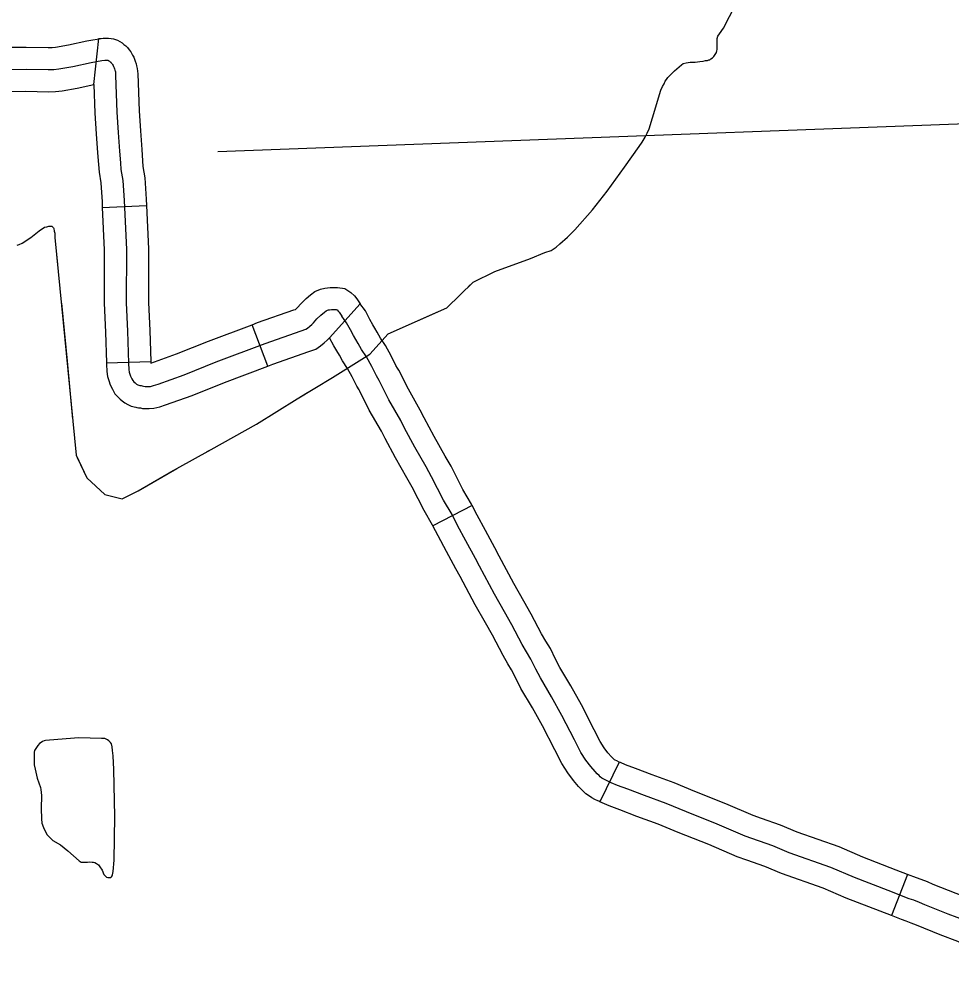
# Model space of a CAD drawing. Extents: x 1084508 to 1142749, y 1057638 to 1093403.
# Drawn here: x 1136113 to 1137107, y 1073724 to 1074740 of the extents above; entities that cross this region are included whole.
import ezdxf

# ---------------------------------------------------------------- set-up
doc = ezdxf.new("R2010")
doc.units = 0
for name, color, linetype in [('Level 32', 7, 'Continuous'), ('Level 35', 7, 'Continuous'), ('Level 43', 7, 'Continuous'), ('Level 45', 7, 'Continuous'), ('Level 5', 7, 'Continuous')]:
    doc.layers.add(name, color=color, linetype=linetype)

msp = doc.modelspace()

# ---------------------------------------------------------------- linework, layer by layer
at = {"layer": 'Level 32'}
for p, q in [((1136193, 1074670.6), (1136198.4, 1074719.6)), ((1136202, 1074539.5), (1136249, 1074541.7)), ((1136444, 1074400.9), (1136476.6, 1074437.1)), ((1136378.2, 1074370.8), (1136361.4, 1074414.8)), ((1136206.4, 1074374.2), (1136253.5, 1074375.7))]:
    msp.add_line(p, q, dxfattribs=at)
for points in [[(1136062.8, 1074702.9), (1136071.4, 1074705.8), (1136086.4, 1074708.6), (1136102.2, 1074710.3), (1136120.9, 1074710.6), (1136144.4, 1074710), (1136148.7, 1074710.2), (1136152.2, 1074710.6), (1136166.1, 1074713.1), (1136185.4, 1074717.1), (1136203, 1074720.2)], [(1136198.4, 1074719.6), (1136203, 1074720.2), (1136206.6, 1074720.2), (1136208.7, 1074720.1), (1136211.3, 1074719.8), (1136214, 1074719.2), (1136218.2, 1074718), (1136223, 1074715.2), (1136225, 1074713.4), (1136225.8, 1074712.7), (1136226.9, 1074711.7), (1136227.6, 1074711.1), (1136228.8, 1074710), (1136230.7, 1074707.6), (1136232.3, 1074705.4), (1136233.6, 1074703.2), (1136234.2, 1074701.9), (1136235.4, 1074699.7), (1136236.6, 1074696.7), (1136237, 1074695.4), (1136238, 1074692.7), (1136238.5, 1074690.5), (1136239.1, 1074687.9), (1136239.7, 1074682), (1136241.1, 1074642.5), (1136242.5, 1074621.2), (1136243.9, 1074601.3), (1136244.7, 1074589.2), (1136245.2, 1074583.2), (1136247.2, 1074571.2), (1136248.7, 1074548.4), (1136249, 1074541.7)], [(1135575.7, 1074647.2), (1135646.2, 1074650.2), (1135700.8, 1074652.8), (1135792.2, 1074656.6), (1135861.6, 1074659.8), (1135904.3, 1074660.4), (1135943.1, 1074661.5), (1135964.8, 1074660.6), (1135981.8, 1074660.9), (1135992.9, 1074662.1), (1136009.4, 1074665.4), (1136042.2, 1074671.8), (1136062.7, 1074678.1), (1136077.3, 1074683), (1136089.8, 1074685.3), (1136103.6, 1074686.8), (1136120.8, 1074687.1), (1136144.5, 1074686.5), (1136150.5, 1074686.7), (1136155.7, 1074687.3), (1136170.6, 1074690), (1136190, 1074694), (1136201.4, 1074696.3)], [(1136201.4, 1074696.3), (1136204.5, 1074696.7), (1136205.7, 1074696.7), (1136206.5, 1074696.6), (1136207.7, 1074696.5), (1136208.3, 1074696.4), (1136208.7, 1074696.2), (1136209.1, 1074696), (1136209.6, 1074695.6), (1136210.1, 1074695.2), (1136210.5, 1074694.8), (1136210.9, 1074694.5), (1136211.2, 1074694.2), (1136211.5, 1074693.9), (1136211.9, 1074693.4), (1136212.4, 1074692.7), (1136212.9, 1074691.9), (1136213.4, 1074690.9), (1136214, 1074689.8), (1136214.5, 1074688.5), (1136214.9, 1074687.3), (1136215.4, 1074686.1), (1136215.6, 1074685.3), (1136215.9, 1074684), (1136216.2, 1074680.4), (1136217.6, 1074641.3), (1136219, 1074619.6), (1136220.4, 1074599.7), (1136221.3, 1074587.4), (1136221.8, 1074580.3), (1136223.8, 1074568.5), (1136225.2, 1074547), (1136227.6, 1074495), (1136227.5, 1074438.1), (1136228.9, 1074407.8), (1136230, 1074374), (1136230.4, 1074367), (1136230.7, 1074364.2), (1136231.3, 1074362.1), (1136232, 1074359.9), (1136233.5, 1074357.1), (1136234.5, 1074355.2), (1136235.6, 1074354.1), (1136236.9, 1074352.8), (1136237.9, 1074351.9), (1136238.5, 1074351.5), (1136239.7, 1074350.9), (1136240.9, 1074350.3), (1136242.1, 1074350), (1136243.3, 1074349.9), (1136244.4, 1074349.6), (1136245.9, 1074349.4), (1136247.7, 1074349.1), (1136249.6, 1074349), (1136251.1, 1074349), (1136253.4, 1074349.1), (1136256.5, 1074349.9), (1136261.6, 1074351.6), (1136289.3, 1074361.5), (1136323.4, 1074375.1), (1136375.4, 1074394.9), (1136413.9, 1074408.3), (1136418.7, 1074410), (1136420.5, 1074411.2), (1136423, 1074413.3), (1136425.1, 1074415.1), (1136426.7, 1074416.8), (1136430.5, 1074421.1), (1136434.6, 1074425), (1136438.5, 1074428.2), (1136440.3, 1074429.7), (1136441.9, 1074430.3), (1136442.7, 1074430.5), (1136444, 1074430.6), (1136445.9, 1074430.9), (1136447.4, 1074430.9), (1136449, 1074430.9), (1136450, 1074430.9), (1136450.9, 1074430.9), (1136451.6, 1074430.7), (1136451.9, 1074430.5), (1136453.2, 1074429.3), (1136454.2, 1074428.1), (1136457.1, 1074423.9)], [(1136077.8, 1074658.3), (1136083.3, 1074660.1), (1136093.2, 1074662), (1136105.1, 1074663.3), (1136120.7, 1074663.5), (1136144.7, 1074662.9), (1136152.3, 1074663.2), (1136159.1, 1074664), (1136175.1, 1074666.9), (1136193, 1074670.6)], [(1136193, 1074670.6), (1136194, 1074640.1), (1136195.5, 1074618), (1136196.9, 1074598), (1136197.8, 1074585.6), (1136198.5, 1074577.4), (1136200.4, 1074565.8), (1136201.7, 1074545.7), (1136202, 1074539.5)], [(1136202, 1074539.5), (1136204.1, 1074494.5), (1136203.9, 1074437.6), (1136205.4, 1074406.9), (1136206.4, 1074374.2)], [(1136249, 1074541.7), (1136251.1, 1074495.5), (1136251, 1074438.6), (1136252.5, 1074408.7), (1136253.5, 1074375.7)], [(1136361.4, 1074414.8), (1136367.3, 1074417), (1136406, 1074430.5), (1136407.5, 1074431), (1136407.6, 1074431.1), (1136408.6, 1074432), (1136409.3, 1074432.8), (1136413.6, 1074437.5), (1136418.9, 1074442.6), (1136423.8, 1074446.6), (1136428.4, 1074450.1), (1136434.3, 1074452.7), (1136438.9, 1074453.8), (1136441.7, 1074454.1), (1136444.5, 1074454.4), (1136447.4, 1074454.4), (1136449, 1074454.4), (1136450, 1074454.4), (1136452.5, 1074454.4), (1136460.2, 1074453.3), (1136466.5, 1074449.1), (1136470.4, 1074445.5), (1136473.1, 1074442.3), (1136476.6, 1074437.1)], [(1136253.5, 1074375.7), (1136253.5, 1074375.1), (1136253.6, 1074373.8), (1136253.7, 1074373.8), (1136281, 1074383.6), (1136314.9, 1074397.1), (1136361.4, 1074414.8)], [(1136378.2, 1074370.8), (1136383.4, 1074372.8), (1136421.8, 1074386.1), (1136429.2, 1074388.8), (1136434.4, 1074392.2), (1136438.3, 1074395.4), (1136441.5, 1074398.3), (1136444, 1074400.9)], [(1136206.4, 1074374.2), (1136206.4, 1074372.8), (1136206.9, 1074365), (1136207.5, 1074359.7), (1136208.8, 1074355.2), (1136210.3, 1074350.7), (1136212.7, 1074346), (1136215.4, 1074341), (1136218.9, 1074337.5), (1136220.9, 1074335.5), (1136223.2, 1074333.6), (1136226.1, 1074331.4), (1136229.2, 1074329.8), (1136232.7, 1074328.1), (1136237.7, 1074326.8), (1136238.9, 1074326.7), (1136240.4, 1074326.3), (1136242.8, 1074326.1), (1136244.8, 1074325.7), (1136248.7, 1074325.4), (1136251.8, 1074325.4), (1136256.9, 1074325.8), (1136263.2, 1074327.2), (1136269.4, 1074329.4), (1136297.6, 1074339.5), (1136332, 1074353.2), (1136378.2, 1074370.8)]]:
    msp.add_lwpolyline(points, dxfattribs=at)
at = {"layer": 'Level 35'}
for points in [[(1136689.3, 1074501), (1136697.4, 1074508.2), (1136705, 1074516), (1136724.1, 1074537.2), (1136739.7, 1074556.9), (1136757.9, 1074582.7), (1136773.6, 1074604.5), (1136776.9, 1074609.4), (1136780, 1074614.7), (1136782.2, 1074618.8), (1136784.4, 1074623.6), (1136787.7, 1074635.1), (1136796.6, 1074664.8), (1136798.5, 1074668.5), (1136800.1, 1074671.5), (1136801.5, 1074674.2), (1136802.7, 1074676.1), (1136804.3, 1074678), (1136807.3, 1074681.4), (1136811.2, 1074685.3), (1136816.2, 1074689.5), (1136818.7, 1074691.7), (1136820.6, 1074692.9), (1136823.8, 1074693.6), (1136827.8, 1074694.3), (1136833.3, 1074694.3), (1136838.1, 1074695.2), (1136841.8, 1074695.7), (1136844.3, 1074696.1), (1136846.4, 1074696.4), (1136847.8, 1074697), (1136848.9, 1074697.1), (1136850.1, 1074697.9), (1136851.7, 1074699.1), (1136853.3, 1074700.5), (1136854.7, 1074702.5), (1136855.9, 1074704.9), (1136856.5, 1074706.7), (1136856.8, 1074707.9), (1136856.8, 1074710.9), (1136856.7, 1074717.1), (1136856.8, 1074719.8), (1136857.4, 1074722.1), (1136859.3, 1074724.6), (1136863.4, 1074730.6), (1136876.1, 1074755.7)], [(1136215.3, 1073891), (1136214.2, 1073941.1), (1136213.5, 1073955.4), (1136212.7, 1073961.3), (1136212.4, 1073965.1), (1136211.6, 1073968.3), (1136210.6, 1073969.9), (1136208.9, 1073971.6), (1136207.4, 1073972.7), (1136204.8, 1073973.9), (1136201.3, 1073974.1), (1136177, 1073974.6), (1136145.8, 1073972.2), (1136141.5, 1073971.9), (1136139.9, 1073971.4), (1136138.4, 1073970.7), (1136137, 1073969.9), (1136135.1, 1073968.6), (1136133.2, 1073966.4), (1136131.1, 1073963.3), (1136129.8, 1073961.2), (1136129.4, 1073959.5), (1136129.3, 1073956.9), (1136129.4, 1073945.9), (1136130.6, 1073941.5), (1136132.7, 1073931.7), (1136136.3, 1073921.7), (1136136.7, 1073919.7), (1136137.1, 1073913.3), (1136136.9, 1073899.5), (1136137.3, 1073888.3), (1136137.7, 1073883.9), (1136139.5, 1073879.1), (1136143, 1073871.9), (1136149.2, 1073865.5), (1136157.6, 1073860.6), (1136165.2, 1073854.4), (1136177.2, 1073843.8), (1136179.4, 1073842.4), (1136180.6, 1073842.2), (1136182.2, 1073842.2), (1136184.4, 1073842.4), (1136186.2, 1073842.4), (1136188.4, 1073842.6), (1136191.2, 1073842.4), (1136192.6, 1073842.4), (1136194, 1073841.8), (1136195.8, 1073840.8), (1136198, 1073839.4), (1136199.5, 1073837.4), (1136201.7, 1073833.8), (1136203.7, 1073829.2), (1136205.3, 1073827.2), (1136206.3, 1073826.4), (1136207.9, 1073825.8), (1136209.3, 1073825.8), (1136210.9, 1073825.8), (1136211.7, 1073826.6), (1136212.5, 1073827.6), (1136212.7, 1073828.8), (1136213.7, 1073832.2), (1136214.5, 1073844.4), (1136215.3, 1073891)]]:
    msp.add_lwpolyline(points, dxfattribs=at)
at = {"layer": 'Level 43'}
for points in [[(1136111.4, 1074499.5), (1136113.6, 1074500.2), (1136116.7, 1074501.6), (1136125.8, 1074507.8), (1136134.9, 1074514.8), (1136140.3, 1074518.6), (1136142.8, 1074519.1), (1136144.9, 1074519.9), (1136146.8, 1074519.9), (1136147.5, 1074519.9), (1136148.4, 1074519.7), (1136150, 1074517.9), (1136150.4, 1074517.2), (1136150.9, 1074514.4), (1136151.6, 1074512.3), (1136151.6, 1074507.6), (1136154.4, 1074479.2)], [(1136111.4, 1074499.5), (1136113.6, 1074500.2), (1136116.7, 1074501.6), (1136125.8, 1074507.8), (1136134.9, 1074514.8), (1136140.3, 1074518.6), (1136142.8, 1074519.1), (1136144.9, 1074519.9), (1136146.8, 1074519.9), (1136147.5, 1074519.9), (1136148.4, 1074519.7), (1136150, 1074517.9), (1136150.4, 1074517.2), (1136150.9, 1074514.4), (1136151.6, 1074512.3), (1136151.6, 1074507.6), (1136174.1, 1074275.7), (1136185.4, 1074251.5), (1136204.7, 1074233.8), (1136223.1, 1074229.3)], [(1136223.1, 1074229.3), (1136240.3, 1074237.9), (1136281.2, 1074261.6), (1136317.8, 1074282), (1136366.3, 1074309), (1136409.4, 1074335.9), (1136447, 1074358.5), (1136486.9, 1074383.3), (1136506.3, 1074404.9), (1136568.7, 1074432.9), (1136597, 1074460.2), (1136619.8, 1074471.3), (1136658, 1074485.5), (1136673.3, 1074491.6), (1136679.8, 1074494), (1136685.1, 1074497.4), (1136689.3, 1074501)], [(1136591.7, 1074455.2), (1136597, 1074460.2), (1136619.8, 1074471.3), (1136658, 1074485.5), (1136673.3, 1074491.6), (1136679.8, 1074494), (1136685.1, 1074497.4), (1136689.3, 1074501)], [(1136158.4, 1074437.9), (1136164.4, 1074376.1)], [(1136500, 1074397.9), (1136506.3, 1074404.9), (1136560.1, 1074429)], [(1136164.4, 1074376.1), (1136170.4, 1074314.2)], [(1136313.5, 1074279.7), (1136317.8, 1074282), (1136366.3, 1074309), (1136409.4, 1074335.9), (1136420.6, 1074342.7)], [(1136175.2, 1074273.2), (1136185.4, 1074251.5), (1136204.7, 1074233.8), (1136223.1, 1074229.3)], [(1136223.1, 1074229.3), (1136240.3, 1074237.9), (1136277.4, 1074259.4)]]:
    msp.add_lwpolyline(points, dxfattribs=at)
at = {"layer": 'Level 45'}
for p, q in [((1136595.9, 1074222.1), (1136554, 1074200.5)), ((1136752.4, 1073948.9), (1136731.8, 1073906.5)), ((1137059.3, 1073829.2), (1137042.2, 1073785.3))]:
    msp.add_line(p, q, dxfattribs=at)
for points in [[(1136516.4, 1074368.4), (1136514.7, 1074371.5), (1136509.7, 1074381.5), (1136503.4, 1074392.6), (1136498.3, 1074400.6), (1136494.7, 1074406.9), (1136492, 1074411.1), (1136490.1, 1074414.6), (1136487, 1074420.4), (1136482.1, 1074429.4), (1136476.3, 1074437.5)], [(1137121.8, 1073779.6), (1137102.7, 1073786.9), (1137077.9, 1073796.9), (1137072, 1073799.3), (1137066.1, 1073801.6), (1137061, 1073803.3), (1137038.8, 1073811.9), (1137003, 1073825.8), (1136977.9, 1073836.6), (1136933.5, 1073852.2), (1136915.9, 1073859.5), (1136886.5, 1073869.9), (1136856.8, 1073882.7), (1136824.1, 1073895.8), (1136802.3, 1073904.8), (1136779.3, 1073913.1), (1136761.4, 1073920), (1136750.4, 1073924.1), (1136744, 1073926.8), (1136740.1, 1073928.7), (1136738.9, 1073929.2), (1136737.3, 1073929.9), (1136735.3, 1073931), (1136734, 1073931.9), (1136732.2, 1073933.1), (1136730.9, 1073934.5), (1136728.9, 1073936.3), (1136726.7, 1073938.7), (1136722.1, 1073944), (1136717, 1073950.8), (1136711.7, 1073959), (1136704.8, 1073972.5), (1136691.4, 1073998.6), (1136680.4, 1074018.3), (1136668.5, 1074038.6), (1136663.7, 1074048), (1136658.4, 1074058.5), (1136649.2, 1074074), (1136638, 1074095.2), (1136630.4, 1074108.8), (1136619.5, 1074127.8), (1136603.7, 1074157.4), (1136599.3, 1074165.9), (1136589.2, 1074184.4), (1136580.3, 1074200.9), (1136574.4, 1074212.5), (1136565.3, 1074228), (1136552.6, 1074252.9), (1136546.7, 1074263.3), (1136534.8, 1074284.4), (1136523.9, 1074304.7), (1136519.8, 1074312.6), (1136507.1, 1074334.9), (1136496.9, 1074355.2), (1136493.9, 1074360.5), (1136489, 1074370.4), (1136483.2, 1074380.5), (1136478.1, 1074388.5), (1136474.6, 1074394.6), (1136471.8, 1074398.9), (1136469.3, 1074403.4), (1136466.2, 1074409.3), (1136462.1, 1074416.9), (1136457.1, 1074423.9)], [(1136475.4, 1074345.4), (1136473.1, 1074349.5), (1136468.2, 1074359.3), (1136463, 1074368.3), (1136457.9, 1074376.4), (1136454.5, 1074382.4), (1136451.6, 1074386.8), (1136448.6, 1074392.2), (1136444, 1074400.9)], [(1136595.9, 1074222.1), (1136595, 1074223.8), (1136586, 1074239.3), (1136573.3, 1074264.1), (1136567.1, 1074274.9), (1136555.4, 1074295.7), (1136544.7, 1074315.7), (1136540.5, 1074323.9), (1136527.9, 1074346), (1136517.7, 1074366.3), (1136516.4, 1074368.4)], [(1136554, 1074200.5), (1136553.7, 1074201.1), (1136544.6, 1074216.7), (1136531.9, 1074241.7), (1136526.2, 1074251.7), (1136514.2, 1074273.1), (1136503.1, 1074293.7), (1136499.1, 1074301.4), (1136486.3, 1074323.8), (1136476.1, 1074344.1), (1136475.4, 1074345.4)], [(1136674.4, 1074077.8), (1136669.7, 1074085.6), (1136658.7, 1074106.4), (1136650.9, 1074120.4), (1136640.1, 1074139.2), (1136624.5, 1074168.3), (1136620, 1074177), (1136609.9, 1074195.6), (1136601.1, 1074211.9), (1136595.9, 1074222.1)], [(1136633.9, 1074053.7), (1136628.7, 1074062.5), (1136617.3, 1074083.9), (1136609.9, 1074097.3), (1136598.9, 1074116.4), (1136582.9, 1074146.4), (1136578.5, 1074154.9), (1136568.5, 1074173.2), (1136559.5, 1074190), (1136554, 1074200.5)], [(1136752.3, 1073948.9), (1136749.7, 1073950.2), (1136748.2, 1073950.8), (1136748, 1073950.9), (1136747.4, 1073951.2), (1136747.3, 1073951.4), (1136745.5, 1073953), (1136744.1, 1073954.5), (1136740.4, 1073958.8), (1136736.3, 1073964.2), (1136732.1, 1073970.7), (1136725.7, 1073983.3), (1136712.2, 1074009.8), (1136700.8, 1074030), (1136689.2, 1074049.8), (1136684.7, 1074058.6), (1136679.1, 1074069.8), (1136674.4, 1074077.8)], [(1136731.8, 1073906.5), (1136730.6, 1073907.1), (1136729.6, 1073907.5), (1136726.6, 1073908.9), (1136723.2, 1073910.8), (1136720.8, 1073912.4), (1136717, 1073915.1), (1136714.5, 1073917.6), (1136712.3, 1073919.6), (1136709.2, 1073922.9), (1136703.8, 1073929.2), (1136697.6, 1073937.3), (1136691.2, 1073947.3), (1136683.8, 1073961.8), (1136670.7, 1073987.5), (1136659.9, 1074006.5), (1136647.8, 1074027.3), (1136642.7, 1074037.4), (1136637.8, 1074047.2), (1136633.9, 1074053.7)], [(1136903.9, 1073888.7), (1136895.1, 1073891.8), (1136865.8, 1073904.4), (1136832.9, 1073917.6), (1136810.8, 1073926.8), (1136787.5, 1073935.2), (1136769.7, 1073942), (1136759.1, 1073946), (1136753.7, 1073948.3), (1136752.4, 1073948.9)], [(1136888.2, 1073844.3), (1136877.9, 1073847.9), (1136847.7, 1073861), (1136815.2, 1073874), (1136793.8, 1073882.9), (1136771, 1073891), (1136753, 1073898), (1136741.7, 1073902.2), (1136734.2, 1073905.4), (1136731.8, 1073906.5)], [(1137059.3, 1073829.2), (1137047.3, 1073833.9), (1137011.9, 1073847.6), (1136986.5, 1073858.6), (1136941.9, 1073874.2), (1136924.3, 1073881.5), (1136903.9, 1073888.7)], [(1137042.2, 1073785.3), (1137030.3, 1073790), (1136994.1, 1073804), (1136969.4, 1073814.7), (1136925.1, 1073830.2), (1136907.4, 1073837.5), (1136888.2, 1073844.3)], [(1137213.6, 1073767.9), (1137197.9, 1073774.2), (1137185.2, 1073779.8), (1137164.5, 1073786.9), (1137146, 1073794.5), (1137130.9, 1073801.3), (1137111.3, 1073808.8), (1137086.8, 1073818.6), (1137080.6, 1073821.2), (1137074, 1073823.7), (1137069.1, 1073825.4), (1137059.3, 1073829.2)], [(1137195.9, 1073724.3), (1137179.7, 1073730.8), (1137168.1, 1073735.9), (1137147.8, 1073742.8), (1137127.3, 1073751.3), (1137112.8, 1073757.8), (1137094.1, 1073764.9), (1137069, 1073775.1), (1137063.3, 1073777.4), (1137058.1, 1073779.4), (1137052.9, 1073781.2), (1137042.2, 1073785.3)]]:
    msp.add_lwpolyline(points, dxfattribs=at)
at = {"layer": 'Level 5'}
msp.add_lwpolyline([(1136325, 1074599.3), (1137425.8, 1074640.4)], dxfattribs=at)

doc.saveas('drawing.dxf')
